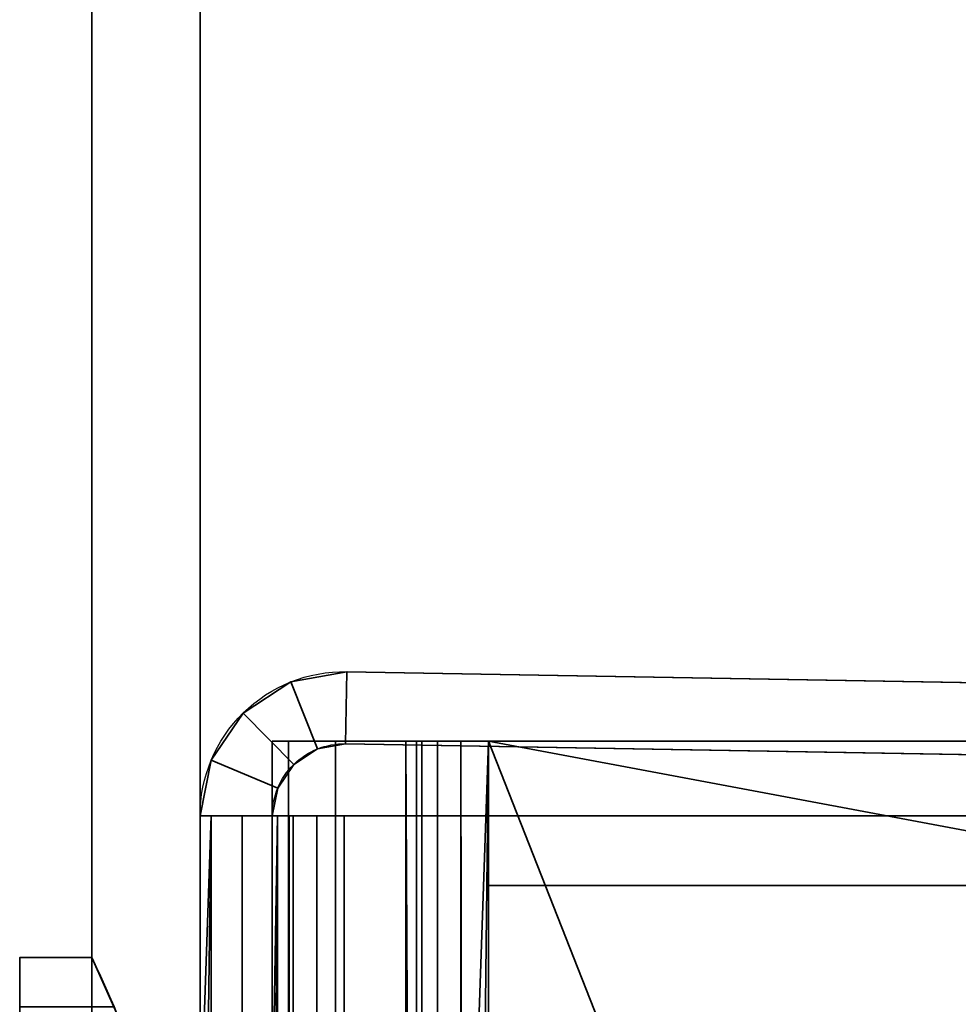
# Model space of a CAD drawing. Header units: millimetres. Extents: x -603 to 3703, y -120 to 249.
# Tile 270 of 656: x 412 to 425, y -20 to -6. Entities that reach past the tile are written whole.
import ezdxf

# ---------------------------------------------------------------- set-up
doc = ezdxf.new("R2010")
doc.units = ezdxf.units.MM
doc.layers.add('151', color=7, linetype='Continuous', true_color=0xffffff)

# ---------------------------------------------------------------- blocks, each defined once
blk = doc.blocks.new('UG_SURFACE_001')
at = {"layer": '151', "color": 252, "linetype": 'Continuous', "lineweight": 35}
for points in [[(602.5, -30, 2213), (602.5, 229.8, 2213), (-602.5, 229.8, 2213), (-602.5, -30, 2213)], [(-452.5, -30, 2063), (-452.5, 229.8, 2063), (452.5, 229.8, 2063), (452.5, -30, 2063)]]:
    blk.add_3dface(points, dxfattribs=at)
blk = doc.blocks.new('UG_SURFACE_009')
at = {"layer": '151', "color": 43, "linetype": 'Continuous', "lineweight": 35}
for points in [[(412.843, -20.265, 15.848), (411.5, -20.265, 15.848), (411.5, -19.5, 16), (412.5, -19.5, 16)], [(412.5, -19.5, 27), (411.5, -19.5, 27), (411.5, -20.184, 27.121), (412.809, -20.184, 27.121)], [(412.5, -19.5, 27), (412.5, -19.5, 16), (411.5, -19.5, 16), (411.5, -19.5, 27)], [(411.5, -19.5, 27), (411.5, -22.5, 24), (411.5, -22, 25)], [(411.5, -20.184, 27.121), (411.5, -19.5, 27), (411.5, -22, 25)], [(411.5, -22.5, 24), (411.5, -19.5, 27), (411.5, -19.5, 16), (411.5, -20.265, 15.848)], [(412.809, -20.184, 27.121), (412.843, -20.265, 15.848), (412.5, -19.5, 16)], [(412.5, -19.5, 16), (412.5, -19.5, 27), (412.809, -20.184, 27.121)]]:
    blk.add_3dface(points, dxfattribs=at)
blk = doc.blocks.new('UG_SURFACE_027')
at = {"layer": '151', "color": 252, "linetype": 'Continuous', "lineweight": 35}
for points in [[(415.259, -15.678, 1712), (415.259, -15.678, 1848), (416.035, -15.536, 1848), (416.035, -15.536, 1712)], [(415.259, -15.678, 1712), (416.035, -15.536, 1712), (416.017, -16.535, 1712), (415.629, -16.606, 1712)], [(415.629, -16.606, 1848), (416.017, -16.535, 1848), (416.035, -15.536, 1848), (415.259, -15.678, 1848)], [(416.017, -16.535, 1712), (416.035, -15.536, 1712), (416.035, -15.536, 1710), (416.017, -16.535, 1710)], [(416.017, -16.535, 1850), (416.035, -15.536, 1850), (416.035, -15.536, 1848), (416.017, -16.535, 1848)], [(430.376, -15.786, 1850), (416.035, -15.536, 1850), (416.017, -16.535, 1850), (430.359, -16.786, 1850)], [(430.359, -16.786, 1710), (416.017, -16.535, 1710), (416.035, -15.536, 1710), (430.376, -15.786, 1710)], [(430.376, -15.786, 1850), (430.376, -15.786, 1710), (416.035, -15.536, 1712), (416.035, -15.536, 1848)], [(430.376, -15.786, 1710), (416.035, -15.536, 1710), (416.035, -15.536, 1712)], [(416.035, -15.536, 1848), (416.035, -15.536, 1850), (430.376, -15.786, 1850)], [(414.598, -16.109, 1712), (414.598, -16.109, 1848), (415.259, -15.678, 1848), (415.259, -15.678, 1712)], [(414.598, -16.109, 1712), (415.259, -15.678, 1712), (415.629, -16.606, 1712), (415.299, -16.822, 1712)], [(415.299, -16.822, 1848), (415.629, -16.606, 1848), (415.259, -15.678, 1848), (414.598, -16.109, 1848)], [(414.156, -16.762, 1712), (414.156, -16.762, 1848), (414.598, -16.109, 1848), (414.598, -16.109, 1712)], [(415.299, -16.822, 1712), (415.078, -17.149, 1712), (414.156, -16.762, 1712), (414.598, -16.109, 1712)], [(414.598, -16.109, 1848), (414.156, -16.762, 1848), (415.078, -17.149, 1848), (415.299, -16.822, 1848)], [(415.629, -16.606, 1712), (415.629, -16.606, 1848), (415.299, -16.822, 1848), (415.299, -16.822, 1712)], [(416.017, -16.535, 1712), (416.017, -16.535, 1848), (415.629, -16.606, 1848), (415.629, -16.606, 1712)], [(430.359, -16.786, 1710), (430.359, -16.786, 1850), (416.017, -16.535, 1848), (416.017, -16.535, 1712)], [(430.359, -16.786, 1850), (416.017, -16.535, 1850), (416.017, -16.535, 1848)], [(416.017, -16.535, 1712), (416.017, -16.535, 1710), (430.359, -16.786, 1710)], [(414.156, -16.762, 1848), (414, -17.535, 1818.25), (414, -17.535, 1828.35)], [(414.156, -16.762, 1848), (414, -17.535, 1794), (414, -17.535, 1818.25)], [(414.156, -16.762, 1848), (414.156, -16.762, 1712), (414, -17.535, 1766), (414, -17.535, 1794)], [(414.156, -16.762, 1712), (414, -17.535, 1741.75), (414, -17.535, 1766)], [(414.156, -16.762, 1712), (414, -17.535, 1731.65), (414, -17.535, 1741.75)], [(414.156, -16.762, 1712), (414, -17.535, 1715.2), (414, -17.535, 1731.65)], [(414.156, -16.762, 1712), (414, -17.535, 1712), (414, -17.535, 1715.2)], [(414, -17.535, 1828.35), (414, -17.535, 1848), (414.156, -16.762, 1848)], [(415.078, -17.149, 1712), (415, -17.535, 1712), (414, -17.535, 1712), (414.156, -16.762, 1712)], [(414.156, -16.762, 1848), (414, -17.535, 1848), (415, -17.535, 1848), (415.078, -17.149, 1848)], [(415.299, -16.822, 1712), (415.299, -16.822, 1848), (415.078, -17.149, 1848), (415.078, -17.149, 1712)], [(415.078, -17.149, 1712), (415, -17.535, 1731.65), (415, -17.535, 1715.2)], [(415.078, -17.149, 1712), (415, -17.535, 1741.75), (415, -17.535, 1731.65)], [(415.078, -17.149, 1712), (415, -17.535, 1766), (415, -17.535, 1741.75)], [(415.078, -17.149, 1712), (415.078, -17.149, 1848), (415, -17.535, 1794), (415, -17.535, 1766)], [(415.078, -17.149, 1848), (415, -17.535, 1818.25), (415, -17.535, 1794)], [(415.078, -17.149, 1848), (415, -17.535, 1828.35), (415, -17.535, 1818.25)], [(415.078, -17.149, 1848), (415, -17.535, 1848), (415, -17.535, 1828.35)], [(415, -17.535, 1715.2), (415, -17.535, 1712), (415.078, -17.149, 1712)], [(414, -21.968, 1848), (414, -17.535, 1848), (414, -17.535, 1828.35), (414, -21.968, 1828.35)], [(414, -21.968, 1828.35), (414, -17.535, 1828.35), (414, -17.535, 1818.25), (414, -21.968, 1818.25)], [(414, -21.968, 1818.25), (414, -17.535, 1818.25), (414, -17.535, 1794), (414, -21.968, 1794)], [(414, -21.968, 1794), (414, -17.535, 1794), (414, -17.535, 1766), (414, -21.968, 1766)], [(414, -21.968, 1766), (414, -17.535, 1766), (414, -17.535, 1741.75), (414, -21.968, 1741.75)], [(414, -21.968, 1741.75), (414, -17.535, 1741.75), (414, -17.535, 1731.65), (414, -21.968, 1731.65)], [(414, -21.968, 1731.65), (414, -17.535, 1731.65), (414, -17.535, 1715.2), (414, -21.968, 1715.2)], [(414, -21.968, 1715.2), (414, -17.535, 1715.2), (414, -17.535, 1712), (414, -21.968, 1712)], [(414.152, -46.5, 1848.765), (414.152, -17.535, 1848.765), (414, -28.75, 1848), (414, -35, 1848)], [(414.152, -17.535, 1848.765), (414, -21.968, 1848), (414, -28.75, 1848)], [(414.152, -17.535, 1848.765), (414, -17.535, 1848), (414, -21.968, 1848)], [(415.076, -17.535, 1848.383), (415, -17.535, 1848), (414, -17.535, 1848), (414.152, -17.535, 1848.765)], [(414.152, -17.535, 1711.235), (414, -28.75, 1712), (414, -21.968, 1712)], [(414.152, -17.535, 1711.235), (414.152, -46.5, 1711.235), (414, -35, 1712), (414, -28.75, 1712)], [(414, -21.968, 1712), (414, -17.535, 1712), (414.152, -17.535, 1711.235)], [(414.152, -17.535, 1711.235), (414, -17.535, 1712), (415, -17.535, 1712), (415.076, -17.535, 1711.617)], [(414.152, -17.535, 1848.765), (414.152, -46.5, 1848.765), (414.586, -46.5, 1849.414), (414.586, -17.535, 1849.414)], [(414.152, -17.535, 1848.765), (414.586, -17.535, 1849.414), (415.293, -17.535, 1848.707), (415.076, -17.535, 1848.383)], [(414.152, -46.5, 1711.235), (414.152, -17.535, 1711.235), (414.586, -17.535, 1710.586), (414.586, -46.5, 1710.586)], [(415.076, -17.535, 1711.617), (415.293, -17.535, 1711.293), (414.586, -17.535, 1710.586), (414.152, -17.535, 1711.235)], [(414.586, -17.535, 1849.414), (414.586, -46.5, 1849.414), (415.235, -46.5, 1849.848), (415.235, -17.535, 1849.848)], [(415.617, -17.535, 1848.924), (415.293, -17.535, 1848.707), (414.586, -17.535, 1849.414), (415.235, -17.535, 1849.848)], [(414.586, -46.5, 1710.586), (414.586, -17.535, 1710.586), (415.235, -17.535, 1710.152), (415.235, -46.5, 1710.152)], [(415.235, -17.535, 1710.152), (414.586, -17.535, 1710.586), (415.293, -17.535, 1711.293), (415.617, -17.535, 1711.076)], [(415.076, -17.535, 1848.383), (415, -28.75, 1848), (415, -21.968, 1848)], [(415.076, -17.535, 1848.383), (415.076, -46.5, 1848.383), (415, -35, 1848), (415, -28.75, 1848)], [(415, -21.968, 1848), (415, -17.535, 1848), (415.076, -17.535, 1848.383)], [(415, -21.968, 1712), (415, -17.535, 1712), (415, -17.535, 1715.2), (415, -21.968, 1715.2)], [(415, -21.968, 1715.2), (415, -17.535, 1715.2), (415, -17.535, 1731.65), (415, -21.968, 1731.65)], [(415, -21.968, 1731.65), (415, -17.535, 1731.65), (415, -17.535, 1741.75), (415, -21.968, 1741.75)], [(415, -21.968, 1741.75), (415, -17.535, 1741.75), (415, -17.535, 1766), (415, -21.968, 1766)], [(415, -21.968, 1766), (415, -17.535, 1766), (415, -17.535, 1794), (415, -21.968, 1794)], [(415, -21.968, 1794), (415, -17.535, 1794), (415, -17.535, 1818.25), (415, -21.968, 1818.25)], [(415, -21.968, 1818.25), (415, -17.535, 1818.25), (415, -17.535, 1828.35), (415, -21.968, 1828.35)], [(415, -21.968, 1828.35), (415, -17.535, 1828.35), (415, -17.535, 1848), (415, -21.968, 1848)], [(415.076, -46.5, 1711.617), (415.076, -17.535, 1711.617), (415, -28.75, 1712), (415, -35, 1712)], [(415.076, -17.535, 1711.617), (415, -21.968, 1712), (415, -28.75, 1712)], [(415.076, -17.535, 1711.617), (415, -17.535, 1712), (415, -21.968, 1712)], [(415.293, -17.535, 1848.707), (415.293, -46.5, 1848.707), (415.076, -46.5, 1848.383), (415.076, -17.535, 1848.383)], [(415.293, -46.5, 1711.293), (415.293, -17.535, 1711.293), (415.076, -17.535, 1711.617), (415.076, -46.5, 1711.617)], [(415.235, -17.535, 1849.848), (415.235, -46.5, 1849.848), (416, -46.5, 1850), (416, -17.535, 1850)], [(416, -17.535, 1849), (415.617, -17.535, 1848.924), (415.235, -17.535, 1849.848), (416, -17.535, 1850)], [(415.235, -46.5, 1710.152), (415.235, -17.535, 1710.152), (416, -17.535, 1710), (416, -46.5, 1710)], [(416, -17.535, 1710), (415.235, -17.535, 1710.152), (415.617, -17.535, 1711.076), (416, -17.535, 1711)], [(415.617, -17.535, 1848.924), (415.617, -46.5, 1848.924), (415.293, -46.5, 1848.707), (415.293, -17.535, 1848.707)], [(415.617, -46.5, 1711.076), (415.617, -17.535, 1711.076), (415.293, -17.535, 1711.293), (415.293, -46.5, 1711.293)], [(416, -17.535, 1849), (416, -46.5, 1849), (415.617, -46.5, 1848.924), (415.617, -17.535, 1848.924)], [(416, -46.5, 1711), (416, -17.535, 1711), (415.617, -17.535, 1711.076), (415.617, -46.5, 1711.076)], [(416, -17.535, 1850), (416, -46.5, 1850), (431.8, -46.5, 1850), (431.8, -17.535, 1850)], [(416, -17.535, 1850), (431.8, -17.535, 1850), (431.8, -17.535, 1849), (416, -17.535, 1849)], [(416, -17.535, 1849), (431.8, -17.535, 1849), (431.8, -46.5, 1849), (416, -46.5, 1849)], [(416, -17.535, 1710), (431.8, -17.535, 1710), (431.8, -46.5, 1710), (416, -46.5, 1710)], [(416, -17.535, 1711), (431.8, -17.535, 1711), (431.8, -17.535, 1710), (416, -17.535, 1710)], [(416, -17.535, 1711), (416, -46.5, 1711), (431.8, -46.5, 1711), (431.8, -17.535, 1711)]]:
    blk.add_3dface(points, dxfattribs=at)
blk = doc.blocks.new('UG_SURFACE_032')
at = {"layer": '151', "color": 252, "linetype": 'Continuous', "lineweight": 35}
for points in [[(415.228, -45.5, 1708.148), (415.228, -16.5, 1708.148), (415, -16.5, 1707), (415, -45.5, 1707)], [(415, -16.5, 1707), (415.228, -16.5, 1708.148), (417.076, -16.5, 1707.383), (417, -16.5, 1707)], [(417, -16.5, 1707), (417, -16.5, 1685), (415, -16.5, 1685), (415, -16.5, 1707)], [(415, -45.5, 1707), (415, -16.5, 1707), (415, -16.5, 1685), (415, -45.5, 1685)], [(415, -45.5, 1685), (415, -16.5, 1685), (417, -16.5, 1685), (417, -45.5, 1685)], [(415, -45.5, 1853), (415, -16.5, 1853), (415.228, -16.5, 1851.852), (415.228, -45.5, 1851.852)], [(415, -16.5, 1853), (415, -16.5, 1875), (417, -16.5, 1875), (417, -16.5, 1853)], [(417, -16.5, 1853), (417.076, -16.5, 1852.617), (415.228, -16.5, 1851.852), (415, -16.5, 1853)], [(415, -45.5, 1875), (417, -45.5, 1875), (417, -16.5, 1875), (415, -16.5, 1875)], [(415, -45.5, 1853), (415, -45.5, 1875), (415, -16.5, 1875), (415, -16.5, 1853)], [(415.879, -45.5, 1709.121), (415.879, -16.5, 1709.121), (415.228, -16.5, 1708.148), (415.228, -45.5, 1708.148)], [(415.228, -16.5, 1708.148), (415.879, -16.5, 1709.121), (417.293, -16.5, 1707.707), (417.076, -16.5, 1707.383)], [(415.228, -45.5, 1851.852), (415.228, -16.5, 1851.852), (415.879, -16.5, 1850.879), (415.879, -45.5, 1850.879)], [(417.076, -16.5, 1852.617), (417.293, -16.5, 1852.293), (415.879, -16.5, 1850.879), (415.228, -16.5, 1851.852)], [(416.852, -45.5, 1709.772), (416.852, -16.5, 1709.772), (415.879, -16.5, 1709.121), (415.879, -45.5, 1709.121)], [(417.617, -16.5, 1707.924), (417.293, -16.5, 1707.707), (415.879, -16.5, 1709.121), (416.852, -16.5, 1709.772)], [(415.879, -45.5, 1850.879), (415.879, -16.5, 1850.879), (416.852, -16.5, 1850.228), (416.852, -45.5, 1850.228)], [(416.852, -16.5, 1850.228), (415.879, -16.5, 1850.879), (417.293, -16.5, 1852.293), (417.617, -16.5, 1852.076)], [(416.852, -16.5, 1709.772), (416.852, -45.5, 1709.772), (417, -45.5, 1709.828)], [(417, -45.5, 1709.828), (418, -16.5, 1710), (416.852, -16.5, 1709.772)], [(418, -16.5, 1708), (417.617, -16.5, 1707.924), (416.852, -16.5, 1709.772), (418, -16.5, 1710)], [(416.852, -16.5, 1850.228), (418, -16.5, 1850), (417, -45.5, 1850.172)], [(417, -45.5, 1850.172), (416.852, -45.5, 1850.228), (416.852, -16.5, 1850.228)], [(418, -16.5, 1850), (416.852, -16.5, 1850.228), (417.617, -16.5, 1852.076), (418, -16.5, 1852)], [(417, -45.5, 1707), (417, -16.5, 1707), (417.076, -16.5, 1707.383), (417.076, -45.5, 1707.383)], [(417, -45.5, 1709.828), (418, -45.731, 1710), (418, -16.5, 1710)], [(417, -45.5, 1707), (417, -45.5, 1685), (417, -16.5, 1685), (417, -16.5, 1707)], [(417.076, -45.5, 1852.617), (417.076, -16.5, 1852.617), (417, -16.5, 1853), (417, -45.5, 1853)], [(418, -16.5, 1850), (418, -45.731, 1850), (417, -45.5, 1850.172)], [(417, -45.5, 1853), (417, -16.5, 1853), (417, -16.5, 1875), (417, -45.5, 1875)], [(417.076, -45.5, 1707.383), (417.076, -16.5, 1707.383), (417.293, -16.5, 1707.707), (417.293, -45.5, 1707.707)], [(417.293, -45.5, 1852.293), (417.293, -16.5, 1852.293), (417.076, -16.5, 1852.617), (417.076, -45.5, 1852.617)], [(417.293, -45.5, 1707.707), (417.293, -16.5, 1707.707), (417.617, -16.5, 1707.924), (417.617, -45.5, 1707.924)], [(417.617, -45.5, 1852.076), (417.617, -16.5, 1852.076), (417.293, -16.5, 1852.293), (417.293, -45.5, 1852.293)], [(417.617, -16.5, 1707.924), (418, -16.5, 1708), (417.667, -45.5, 1707.943)], [(417.667, -45.5, 1707.943), (417.617, -45.5, 1707.924), (417.617, -16.5, 1707.924)], [(417.617, -16.5, 1852.076), (417.617, -45.5, 1852.076), (417.667, -45.5, 1852.057)], [(417.667, -45.5, 1852.057), (418, -16.5, 1852), (417.617, -16.5, 1852.076)], [(418, -16.5, 1708), (418, -45.731, 1708), (417.667, -45.5, 1707.943)], [(417.667, -45.5, 1852.057), (418, -45.731, 1852), (418, -16.5, 1852)], [(430, -47, 1708), (418, -16.5, 1708), (434, -19.5, 1708), (434, -45.5, 1708)], [(418, -16.5, 1708), (434, -16.5, 1708), (434, -19.5, 1708)], [(430, -47, 1708), (430, -48.5, 1708), (418, -45.731, 1708), (418, -16.5, 1708)], [(418, -16.5, 1710), (430, -47, 1710), (434, -45.5, 1710), (434, -19.5, 1710)], [(418, -16.5, 1710), (418, -45.731, 1710), (430, -48.5, 1710), (430, -47, 1710)], [(434, -19.5, 1710), (434, -16.5, 1710), (418, -16.5, 1710)], [(418, -16.5, 1710), (434, -16.5, 1710), (434, -16.5, 1708), (418, -16.5, 1708)], [(418, -16.5, 1852), (430, -47, 1852), (434, -45.5, 1852), (434, -19.5, 1852)], [(418, -16.5, 1852), (418, -45.731, 1852), (430, -48.5, 1852), (430, -47, 1852)], [(434, -19.5, 1852), (434, -16.5, 1852), (418, -16.5, 1852)], [(430, -47, 1850), (418, -16.5, 1850), (434, -19.5, 1850), (434, -45.5, 1850)], [(418, -16.5, 1850), (434, -16.5, 1850), (434, -19.5, 1850)], [(430, -47, 1850), (430, -48.5, 1850), (418, -45.731, 1850), (418, -16.5, 1850)], [(418, -18.5, 1849), (418, -16.5, 1849), (418, -16.5, 1711), (418, -18.5, 1711)], [(434, -18.5, 1711), (418, -18.5, 1711), (418, -16.5, 1711), (434, -16.5, 1711)], [(434, -16.5, 1849), (418, -16.5, 1849), (418, -18.5, 1849), (434, -18.5, 1849)], [(434, -16.5, 1849), (434, -16.5, 1711), (418, -16.5, 1711), (418, -16.5, 1849)], [(418, -16.5, 1852), (434, -16.5, 1852), (434, -16.5, 1850), (418, -16.5, 1850)], [(434, -18.5, 1849), (418, -18.5, 1849), (418, -18.5, 1711), (434, -18.5, 1711)]]:
    blk.add_3dface(points, dxfattribs=at)
blk = doc.blocks.new('UG_SURFACE_039')
at = {"layer": '151', "color": 252, "linetype": 'Continuous', "lineweight": 35}
for points in [[(415.259, -15.678, 277), (415.259, -15.678, 413), (416.035, -15.536, 413), (416.035, -15.536, 277)], [(415.259, -15.678, 277), (416.035, -15.536, 277), (416.017, -16.535, 277), (415.629, -16.606, 277)], [(415.629, -16.606, 413), (416.017, -16.535, 413), (416.035, -15.536, 413), (415.259, -15.678, 413)], [(416.017, -16.535, 277), (416.035, -15.536, 277), (416.035, -15.536, 275), (416.017, -16.535, 275)], [(416.017, -16.535, 415), (416.035, -15.536, 415), (416.035, -15.536, 413), (416.017, -16.535, 413)], [(430.376, -15.786, 415), (416.035, -15.536, 415), (416.017, -16.535, 415), (430.359, -16.786, 415)], [(430.359, -16.786, 275), (416.017, -16.535, 275), (416.035, -15.536, 275), (430.376, -15.786, 275)], [(430.376, -15.786, 415), (430.376, -15.786, 275), (416.035, -15.536, 277), (416.035, -15.536, 413)], [(430.376, -15.786, 275), (416.035, -15.536, 275), (416.035, -15.536, 277)], [(416.035, -15.536, 413), (416.035, -15.536, 415), (430.376, -15.786, 415)], [(414.598, -16.109, 277), (414.598, -16.109, 413), (415.259, -15.678, 413), (415.259, -15.678, 277)], [(414.598, -16.109, 277), (415.259, -15.678, 277), (415.629, -16.606, 277), (415.299, -16.822, 277)], [(415.299, -16.822, 413), (415.629, -16.606, 413), (415.259, -15.678, 413), (414.598, -16.109, 413)], [(414.156, -16.762, 277), (414.156, -16.762, 413), (414.598, -16.109, 413), (414.598, -16.109, 277)], [(415.299, -16.822, 277), (415.078, -17.149, 277), (414.156, -16.762, 277), (414.598, -16.109, 277)], [(414.598, -16.109, 413), (414.156, -16.762, 413), (415.078, -17.149, 413), (415.299, -16.822, 413)], [(415.629, -16.606, 277), (415.629, -16.606, 413), (415.299, -16.822, 413), (415.299, -16.822, 277)], [(416.017, -16.535, 277), (416.017, -16.535, 413), (415.629, -16.606, 413), (415.629, -16.606, 277)], [(430.359, -16.786, 275), (430.359, -16.786, 415), (416.017, -16.535, 413), (416.017, -16.535, 277)], [(430.359, -16.786, 415), (416.017, -16.535, 415), (416.017, -16.535, 413)], [(416.017, -16.535, 277), (416.017, -16.535, 275), (430.359, -16.786, 275)], [(414.156, -16.762, 413), (414, -17.535, 383.25), (414, -17.535, 393.35)], [(414.156, -16.762, 413), (414, -17.535, 359), (414, -17.535, 383.25)], [(414.156, -16.762, 413), (414.156, -16.762, 277), (414, -17.535, 331), (414, -17.535, 359)], [(414.156, -16.762, 277), (414, -17.535, 306.75), (414, -17.535, 331)], [(414.156, -16.762, 277), (414, -17.535, 296.65), (414, -17.535, 306.75)], [(414.156, -16.762, 277), (414, -17.535, 280.2), (414, -17.535, 296.65)], [(414.156, -16.762, 277), (414, -17.535, 277), (414, -17.535, 280.2)], [(414, -17.535, 393.35), (414, -17.535, 413), (414.156, -16.762, 413)], [(415.078, -17.149, 277), (415, -17.535, 277), (414, -17.535, 277), (414.156, -16.762, 277)], [(414.156, -16.762, 413), (414, -17.535, 413), (415, -17.535, 413), (415.078, -17.149, 413)], [(415.299, -16.822, 277), (415.299, -16.822, 413), (415.078, -17.149, 413), (415.078, -17.149, 277)], [(415.078, -17.149, 277), (415, -17.535, 296.65), (415, -17.535, 280.2)], [(415.078, -17.149, 277), (415, -17.535, 306.75), (415, -17.535, 296.65)], [(415.078, -17.149, 277), (415, -17.535, 331), (415, -17.535, 306.75)], [(415.078, -17.149, 277), (415.078, -17.149, 413), (415, -17.535, 359), (415, -17.535, 331)], [(415.078, -17.149, 413), (415, -17.535, 383.25), (415, -17.535, 359)], [(415.078, -17.149, 413), (415, -17.535, 393.35), (415, -17.535, 383.25)], [(415.078, -17.149, 413), (415, -17.535, 413), (415, -17.535, 393.35)], [(415, -17.535, 280.2), (415, -17.535, 277), (415.078, -17.149, 277)], [(414, -21.968, 413), (414, -17.535, 413), (414, -17.535, 393.35), (414, -21.968, 393.35)], [(414, -21.968, 393.35), (414, -17.535, 393.35), (414, -17.535, 383.25), (414, -21.968, 383.25)], [(414, -21.968, 383.25), (414, -17.535, 383.25), (414, -17.535, 359), (414, -21.968, 359)], [(414, -21.968, 359), (414, -17.535, 359), (414, -17.535, 331), (414, -21.968, 331)], [(414, -21.968, 331), (414, -17.535, 331), (414, -17.535, 306.75), (414, -21.968, 306.75)], [(414, -21.968, 306.75), (414, -17.535, 306.75), (414, -17.535, 296.65), (414, -21.968, 296.65)], [(414, -21.968, 296.65), (414, -17.535, 296.65), (414, -17.535, 280.2), (414, -21.968, 280.2)], [(414, -21.968, 280.2), (414, -17.535, 280.2), (414, -17.535, 277), (414, -21.968, 277)], [(414.152, -46.5, 413.765), (414.152, -17.535, 413.765), (414, -28.75, 413), (414, -35, 413)], [(414.152, -17.535, 413.765), (414, -21.968, 413), (414, -28.75, 413)], [(414.152, -17.535, 413.765), (414, -17.535, 413), (414, -21.968, 413)], [(415.076, -17.535, 413.383), (415, -17.535, 413), (414, -17.535, 413), (414.152, -17.535, 413.765)], [(414.152, -17.535, 276.235), (414, -28.75, 277), (414, -21.968, 277)], [(414.152, -17.535, 276.235), (414.152, -46.5, 276.235), (414, -35, 277), (414, -28.75, 277)], [(414, -21.968, 277), (414, -17.535, 277), (414.152, -17.535, 276.235)], [(414.152, -17.535, 276.235), (414, -17.535, 277), (415, -17.535, 277), (415.076, -17.535, 276.617)], [(414.152, -17.535, 413.765), (414.152, -46.5, 413.765), (414.586, -46.5, 414.414), (414.586, -17.535, 414.414)], [(414.152, -17.535, 413.765), (414.586, -17.535, 414.414), (415.293, -17.535, 413.707), (415.076, -17.535, 413.383)], [(414.152, -46.5, 276.235), (414.152, -17.535, 276.235), (414.586, -17.535, 275.586), (414.586, -46.5, 275.586)], [(415.076, -17.535, 276.617), (415.293, -17.535, 276.293), (414.586, -17.535, 275.586), (414.152, -17.535, 276.235)], [(414.586, -17.535, 414.414), (414.586, -46.5, 414.414), (415.235, -46.5, 414.848), (415.235, -17.535, 414.848)], [(415.617, -17.535, 413.924), (415.293, -17.535, 413.707), (414.586, -17.535, 414.414), (415.235, -17.535, 414.848)], [(414.586, -46.5, 275.586), (414.586, -17.535, 275.586), (415.235, -17.535, 275.152), (415.235, -46.5, 275.152)], [(415.235, -17.535, 275.152), (414.586, -17.535, 275.586), (415.293, -17.535, 276.293), (415.617, -17.535, 276.076)], [(415.076, -17.535, 413.383), (415, -28.75, 413), (415, -21.968, 413)], [(415.076, -17.535, 413.383), (415.076, -46.5, 413.383), (415, -35, 413), (415, -28.75, 413)], [(415, -21.968, 413), (415, -17.535, 413), (415.076, -17.535, 413.383)], [(415, -21.968, 277), (415, -17.535, 277), (415, -17.535, 280.2), (415, -21.968, 280.2)], [(415, -21.968, 280.2), (415, -17.535, 280.2), (415, -17.535, 296.65), (415, -21.968, 296.65)], [(415, -21.968, 296.65), (415, -17.535, 296.65), (415, -17.535, 306.75), (415, -21.968, 306.75)], [(415, -21.968, 306.75), (415, -17.535, 306.75), (415, -17.535, 331), (415, -21.968, 331)], [(415, -21.968, 331), (415, -17.535, 331), (415, -17.535, 359), (415, -21.968, 359)], [(415, -21.968, 359), (415, -17.535, 359), (415, -17.535, 383.25), (415, -21.968, 383.25)], [(415, -21.968, 383.25), (415, -17.535, 383.25), (415, -17.535, 393.35), (415, -21.968, 393.35)], [(415, -21.968, 393.35), (415, -17.535, 393.35), (415, -17.535, 413), (415, -21.968, 413)], [(415.076, -46.5, 276.617), (415.076, -17.535, 276.617), (415, -28.75, 277), (415, -35, 277)], [(415.076, -17.535, 276.617), (415, -21.968, 277), (415, -28.75, 277)], [(415.076, -17.535, 276.617), (415, -17.535, 277), (415, -21.968, 277)], [(415.293, -17.535, 413.707), (415.293, -46.5, 413.707), (415.076, -46.5, 413.383), (415.076, -17.535, 413.383)], [(415.293, -46.5, 276.293), (415.293, -17.535, 276.293), (415.076, -17.535, 276.617), (415.076, -46.5, 276.617)], [(415.235, -17.535, 414.848), (415.235, -46.5, 414.848), (416, -46.5, 415), (416, -17.535, 415)], [(416, -17.535, 414), (415.617, -17.535, 413.924), (415.235, -17.535, 414.848), (416, -17.535, 415)], [(415.235, -46.5, 275.152), (415.235, -17.535, 275.152), (416, -17.535, 275), (416, -46.5, 275)], [(416, -17.535, 275), (415.235, -17.535, 275.152), (415.617, -17.535, 276.076), (416, -17.535, 276)], [(415.617, -17.535, 413.924), (415.617, -46.5, 413.924), (415.293, -46.5, 413.707), (415.293, -17.535, 413.707)], [(415.617, -46.5, 276.076), (415.617, -17.535, 276.076), (415.293, -17.535, 276.293), (415.293, -46.5, 276.293)], [(416, -17.535, 414), (416, -46.5, 414), (415.617, -46.5, 413.924), (415.617, -17.535, 413.924)], [(416, -46.5, 276), (416, -17.535, 276), (415.617, -17.535, 276.076), (415.617, -46.5, 276.076)], [(416, -17.535, 415), (416, -46.5, 415), (431.8, -46.5, 415), (431.8, -17.535, 415)], [(416, -17.535, 415), (431.8, -17.535, 415), (431.8, -17.535, 414), (416, -17.535, 414)], [(416, -17.535, 414), (431.8, -17.535, 414), (431.8, -46.5, 414), (416, -46.5, 414)], [(416, -17.535, 275), (431.8, -17.535, 275), (431.8, -46.5, 275), (416, -46.5, 275)], [(416, -17.535, 276), (431.8, -17.535, 276), (431.8, -17.535, 275), (416, -17.535, 275)], [(416, -17.535, 276), (416, -46.5, 276), (431.8, -46.5, 276), (431.8, -17.535, 276)]]:
    blk.add_3dface(points, dxfattribs=at)
blk = doc.blocks.new('UG_SURFACE_044')
at = {"layer": '151', "color": 252, "linetype": 'Continuous', "lineweight": 35}
for points in [[(415.228, -45.5, 273.148), (415.228, -16.5, 273.148), (415, -16.5, 272), (415, -45.5, 272)], [(415, -16.5, 272), (415.228, -16.5, 273.148), (417.076, -16.5, 272.383), (417, -16.5, 272)], [(417, -16.5, 272), (417, -16.5, 250), (415, -16.5, 250), (415, -16.5, 272)], [(415, -45.5, 272), (415, -16.5, 272), (415, -16.5, 250), (415, -45.5, 250)], [(415, -45.5, 250), (415, -16.5, 250), (417, -16.5, 250), (417, -45.5, 250)], [(415, -45.5, 418), (415, -16.5, 418), (415.228, -16.5, 416.852), (415.228, -45.5, 416.852)], [(415, -16.5, 418), (415, -16.5, 440), (417, -16.5, 440), (417, -16.5, 418)], [(417, -16.5, 418), (417.076, -16.5, 417.617), (415.228, -16.5, 416.852), (415, -16.5, 418)], [(415, -45.5, 440), (417, -45.5, 440), (417, -16.5, 440), (415, -16.5, 440)], [(415, -45.5, 418), (415, -45.5, 440), (415, -16.5, 440), (415, -16.5, 418)], [(415.879, -45.5, 274.121), (415.879, -16.5, 274.121), (415.228, -16.5, 273.148), (415.228, -45.5, 273.148)], [(415.228, -16.5, 273.148), (415.879, -16.5, 274.121), (417.293, -16.5, 272.707), (417.076, -16.5, 272.383)], [(415.228, -45.5, 416.852), (415.228, -16.5, 416.852), (415.879, -16.5, 415.879), (415.879, -45.5, 415.879)], [(417.076, -16.5, 417.617), (417.293, -16.5, 417.293), (415.879, -16.5, 415.879), (415.228, -16.5, 416.852)], [(416.852, -45.5, 274.772), (416.852, -16.5, 274.772), (415.879, -16.5, 274.121), (415.879, -45.5, 274.121)], [(417.617, -16.5, 272.924), (417.293, -16.5, 272.707), (415.879, -16.5, 274.121), (416.852, -16.5, 274.772)], [(415.879, -45.5, 415.879), (415.879, -16.5, 415.879), (416.852, -16.5, 415.228), (416.852, -45.5, 415.228)], [(416.852, -16.5, 415.228), (415.879, -16.5, 415.879), (417.293, -16.5, 417.293), (417.617, -16.5, 417.076)], [(416.852, -16.5, 274.772), (416.852, -45.5, 274.772), (417, -45.5, 274.828)], [(417, -45.5, 274.828), (418, -16.5, 275), (416.852, -16.5, 274.772)], [(418, -16.5, 273), (417.617, -16.5, 272.924), (416.852, -16.5, 274.772), (418, -16.5, 275)], [(416.852, -16.5, 415.228), (418, -16.5, 415), (417, -45.5, 415.172)], [(417, -45.5, 415.172), (416.852, -45.5, 415.228), (416.852, -16.5, 415.228)], [(418, -16.5, 415), (416.852, -16.5, 415.228), (417.617, -16.5, 417.076), (418, -16.5, 417)], [(417, -45.5, 272), (417, -16.5, 272), (417.076, -16.5, 272.383), (417.076, -45.5, 272.383)], [(417, -45.5, 274.828), (418, -45.731, 275), (418, -16.5, 275)], [(417, -45.5, 272), (417, -45.5, 250), (417, -16.5, 250), (417, -16.5, 272)], [(417.076, -45.5, 417.617), (417.076, -16.5, 417.617), (417, -16.5, 418), (417, -45.5, 418)], [(418, -16.5, 415), (418, -45.731, 415), (417, -45.5, 415.172)], [(417, -45.5, 418), (417, -16.5, 418), (417, -16.5, 440), (417, -45.5, 440)], [(417.076, -45.5, 272.383), (417.076, -16.5, 272.383), (417.293, -16.5, 272.707), (417.293, -45.5, 272.707)], [(417.293, -45.5, 417.293), (417.293, -16.5, 417.293), (417.076, -16.5, 417.617), (417.076, -45.5, 417.617)], [(417.293, -45.5, 272.707), (417.293, -16.5, 272.707), (417.617, -16.5, 272.924), (417.617, -45.5, 272.924)], [(417.617, -45.5, 417.076), (417.617, -16.5, 417.076), (417.293, -16.5, 417.293), (417.293, -45.5, 417.293)], [(417.617, -16.5, 272.924), (418, -16.5, 273), (417.667, -45.5, 272.943)], [(417.667, -45.5, 272.943), (417.617, -45.5, 272.924), (417.617, -16.5, 272.924)], [(417.617, -16.5, 417.076), (417.617, -45.5, 417.076), (417.667, -45.5, 417.057)], [(417.667, -45.5, 417.057), (418, -16.5, 417), (417.617, -16.5, 417.076)], [(418, -16.5, 273), (418, -45.731, 273), (417.667, -45.5, 272.943)], [(417.667, -45.5, 417.057), (418, -45.731, 417), (418, -16.5, 417)], [(430, -47, 273), (418, -16.5, 273), (434, -19.5, 273), (434, -45.5, 273)], [(418, -16.5, 273), (434, -16.5, 273), (434, -19.5, 273)], [(430, -47, 273), (430, -48.5, 273), (418, -45.731, 273), (418, -16.5, 273)], [(418, -16.5, 275), (430, -47, 275), (434, -45.5, 275), (434, -19.5, 275)], [(418, -16.5, 275), (418, -45.731, 275), (430, -48.5, 275), (430, -47, 275)], [(434, -19.5, 275), (434, -16.5, 275), (418, -16.5, 275)], [(418, -16.5, 275), (434, -16.5, 275), (434, -16.5, 273), (418, -16.5, 273)], [(418, -16.5, 417), (430, -47, 417), (434, -45.5, 417), (434, -19.5, 417)], [(418, -16.5, 417), (418, -45.731, 417), (430, -48.5, 417), (430, -47, 417)], [(434, -19.5, 417), (434, -16.5, 417), (418, -16.5, 417)], [(430, -47, 415), (418, -16.5, 415), (434, -19.5, 415), (434, -45.5, 415)], [(418, -16.5, 415), (434, -16.5, 415), (434, -19.5, 415)], [(430, -47, 415), (430, -48.5, 415), (418, -45.731, 415), (418, -16.5, 415)], [(418, -18.5, 414), (418, -16.5, 414), (418, -16.5, 276), (418, -18.5, 276)], [(434, -18.5, 276), (418, -18.5, 276), (418, -16.5, 276), (434, -16.5, 276)], [(434, -16.5, 414), (418, -16.5, 414), (418, -18.5, 414), (434, -18.5, 414)], [(434, -16.5, 414), (434, -16.5, 276), (418, -16.5, 276), (418, -16.5, 414)], [(418, -16.5, 417), (434, -16.5, 417), (434, -16.5, 415), (418, -16.5, 415)], [(434, -18.5, 414), (418, -18.5, 414), (418, -18.5, 276), (434, -18.5, 276)]]:
    blk.add_3dface(points, dxfattribs=at)
blk = doc.blocks.new('UG_SURFACE_078')
at = {"layer": '151', "color": 252, "linetype": 'Continuous', "lineweight": 35}
for points in [[(-414, -46.92, 2022.5), (414, -46.92, 2022.5), (414, 62.92, 2022.5), (-414, 62.92, 2022.5)], [(-412.5, -46.92, 2021), (-412.5, 62.92, 2021), (412.5, 62.92, 2021), (412.5, -46.92, 2021)], [(414, 62.92, 2022.5), (414, -46.92, 2022.5), (412.5, -46.92, 2021), (412.5, 62.92, 2021)]]:
    blk.add_3dface(points, dxfattribs=at)
blk = doc.blocks.new('UG_SURFACE_079')
at = {"layer": '151', "color": 252, "linetype": 'Continuous', "lineweight": 35}
for points in [[(412.5, 62.92, 2021), (412.5, 62.92, -7), (412.5, -46.92, -7), (412.5, -46.92, 2021)], [(412.5, -46.92, -7), (412.5, 62.92, -7), (414, 62.92, -7), (414, -46.92, -7)], [(414, -46.92, 2022.5), (414, 62.92, 2022.5), (412.5, 62.92, 2021), (412.5, -46.92, 2021)], [(414, 62.92, 2022.5), (414, -46.92, 2022.5), (414, -46.92, -7), (414, 62.92, -7)]]:
    blk.add_3dface(points, dxfattribs=at)

msp = doc.modelspace()

# ---------------------------------------------------------------- linework, layer by layer
at = {"layer": '151', "color": 252, "linetype": 'Continuous', "lineweight": -3, "true_color": 0x939598}
for p, q in [((412.5, -46.92, 2021), (412.5, 62.92, 2021)), ((412.5, -46.92, 2021), (412.5, 62.92, 2021)), ((412.5, -46.92, -7), (412.5, 62.92, -7)), ((414, -46.92, 2022.5), (414, 62.92, 2022.5)), ((414, -46.92, -7), (414, 62.92, -7)), ((414, -46.92, 2022.5), (414, 62.92, 2022.5)), ((416.017, -16.535, 1848), (416.035, -15.536, 1848)), ((416.035, -15.536, 1710), (416.017, -16.535, 1710)), ((416.017, -16.535, 1712), (416.035, -15.536, 1712)), ((416.035, -15.536, 1850), (416.017, -16.535, 1850)), ((416.017, -16.535, 413), (416.035, -15.536, 413)), ((416.035, -15.536, 415), (416.017, -16.535, 415)), ((416.017, -16.535, 277), (416.035, -15.536, 277)), ((416.035, -15.536, 275), (416.017, -16.535, 275)), ((430.376, -15.786, 1710), (416.035, -15.536, 1710)), ((416.035, -15.536, 1712), (416.035, -15.536, 1848)), ((416.035, -15.536, 1710), (416.035, -15.536, 1712)), ((430.376, -15.786, 1850), (416.035, -15.536, 1850)), ((416.035, -15.536, 1848), (416.035, -15.536, 1850)), ((416.035, -15.536, 275), (416.035, -15.536, 277)), ((416.035, -15.536, 413), (416.035, -15.536, 415)), ((430.376, -15.786, 275), (416.035, -15.536, 275)), ((416.035, -15.536, 277), (416.035, -15.536, 413)), ((430.376, -15.786, 415), (416.035, -15.536, 415)), ((415, -16.5, 1707), (415, -16.5, 1685)), ((415, -16.5, 1875), (415, -16.5, 1853)), ((415, -16.5, 1875), (417, -16.5, 1875)), ((415, -16.5, 1685), (417, -16.5, 1685)), ((415, -45.5, 1853), (415, -16.5, 1853)), ((415, -45.5, 1875), (415, -16.5, 1875)), ((415, -45.5, 1685), (415, -16.5, 1685)), ((415, -45.5, 1707), (415, -16.5, 1707)), ((415, -45.5, 250), (415, -16.5, 250)), ((415, -45.5, 272), (415, -16.5, 272)), ((415, -16.5, 272), (415, -16.5, 250)), ((415, -16.5, 440), (415, -16.5, 418)), ((415, -16.5, 440), (417, -16.5, 440)), ((415, -45.5, 418), (415, -16.5, 418)), ((415, -16.5, 250), (417, -16.5, 250)), ((415, -45.5, 440), (415, -16.5, 440)), ((417, -45.5, 1875), (417, -16.5, 1875)), ((417, -16.5, 1875), (417, -16.5, 1853)), ((417, -45.5, 1707), (417, -16.5, 1707)), ((417, -45.5, 1685), (417, -16.5, 1685)), ((417, -16.5, 1707), (417, -16.5, 1685)), ((417, -45.5, 1853), (417, -16.5, 1853)), ((417, -45.5, 250), (417, -16.5, 250)), ((417, -16.5, 272), (417, -16.5, 250)), ((417, -45.5, 418), (417, -16.5, 418)), ((417, -45.5, 440), (417, -16.5, 440)), ((417, -16.5, 440), (417, -16.5, 418)), ((417, -45.5, 272), (417, -16.5, 272)), ((434, -16.5, 1711), (418, -16.5, 1711)), ((418, -16.5, 1711), (418, -18.5, 1711)), ((418, -16.5, 1852), (434, -16.5, 1852)), ((418, -45.731, 1850), (418, -16.5, 1850)), ((418, -45.731, 1708), (418, -16.5, 1708)), ((418, -16.5, 1849), (418, -18.5, 1849)), ((418, -16.5, 1850), (434, -16.5, 1850)), ((418, -45.731, 1852), (418, -16.5, 1852)), ((434, -16.5, 1710), (418, -16.5, 1710)), ((418, -16.5, 1849), (434, -16.5, 1849)), ((418, -16.5, 1711), (418, -16.5, 1849)), ((434, -16.5, 1708), (418, -16.5, 1708)), ((418, -45.731, 1710), (418, -16.5, 1710)), ((418, -45.731, 275), (418, -16.5, 275)), ((418, -45.731, 417), (418, -16.5, 417)), ((434, -16.5, 275), (418, -16.5, 275)), ((418, -16.5, 414), (434, -16.5, 414)), ((418, -16.5, 276), (418, -16.5, 414)), ((434, -16.5, 273), (418, -16.5, 273)), ((434, -16.5, 276), (418, -16.5, 276)), ((418, -16.5, 276), (418, -18.5, 276)), ((418, -16.5, 417), (434, -16.5, 417)), ((418, -45.731, 415), (418, -16.5, 415)), ((418, -45.731, 273), (418, -16.5, 273)), ((418, -16.5, 414), (418, -18.5, 414)), ((418, -16.5, 415), (434, -16.5, 415)), ((430.359, -16.786, 1850), (416.017, -16.535, 1850)), ((416.017, -16.535, 1710), (416.017, -16.535, 1712)), ((416.017, -16.535, 1712), (416.017, -16.535, 1848)), ((430.359, -16.786, 1710), (416.017, -16.535, 1710)), ((416.017, -16.535, 1848), (416.017, -16.535, 1850)), ((416.017, -16.535, 275), (416.017, -16.535, 277)), ((416.017, -16.535, 277), (416.017, -16.535, 413)), ((430.359, -16.786, 275), (416.017, -16.535, 275)), ((430.359, -16.786, 415), (416.017, -16.535, 415)), ((416.017, -16.535, 413), (416.017, -16.535, 415)), ((415, -17.535, 1848), (414, -17.535, 1848)), ((414, -17.535, 1712), (414, -46.5, 1712)), ((414, -46.5, 1848), (414, -17.535, 1848)), ((414, -17.535, 1712), (414, -17.535, 1848)), ((415, -17.535, 1712), (414, -17.535, 1712)), ((415, -17.535, 413), (414, -17.535, 413)), ((415, -17.535, 277), (414, -17.535, 277)), ((414, -17.535, 277), (414, -17.535, 413)), ((414, -17.535, 277), (414, -46.5, 277)), ((414, -46.5, 413), (414, -17.535, 413)), ((415, -46.5, 1848), (415, -17.535, 1848)), ((415, -17.535, 1712), (415, -46.5, 1712)), ((415, -17.535, 1712), (415, -17.535, 1848)), ((415, -17.535, 277), (415, -46.5, 277)), ((415, -17.535, 277), (415, -17.535, 413)), ((415, -46.5, 413), (415, -17.535, 413)), ((416, -46.5, 1711), (416, -17.535, 1711)), ((431.8, -17.535, 1711), (416, -17.535, 1711)), ((431.8, -17.535, 1850), (416, -17.535, 1850)), ((416, -46.5, 1710), (416, -17.535, 1710)), ((416, -17.535, 1850), (416, -46.5, 1850)), ((431.8, -17.535, 1710), (416, -17.535, 1710)), ((416, -17.535, 1849), (416, -46.5, 1849)), ((431.8, -17.535, 1849), (416, -17.535, 1849)), ((431.8, -17.535, 414), (416, -17.535, 414)), ((416, -46.5, 276), (416, -17.535, 276)), ((416, -17.535, 415), (416, -46.5, 415)), ((431.8, -17.535, 275), (416, -17.535, 275)), ((431.8, -17.535, 415), (416, -17.535, 415)), ((416, -46.5, 275), (416, -17.535, 275)), ((416, -17.535, 414), (416, -46.5, 414)), ((431.8, -17.535, 276), (416, -17.535, 276)), ((418, -18.5, 1711), (418, -18.5, 1849)), ((418, -18.5, 1849), (434, -18.5, 1849)), ((434, -18.5, 1711), (418, -18.5, 1711)), ((434, -18.5, 276), (418, -18.5, 276)), ((418, -18.5, 414), (434, -18.5, 414)), ((418, -18.5, 276), (418, -18.5, 414)), ((412.5, -19.5, 16), (411.5, -19.5, 16)), ((412.5, -19.5, 27), (411.5, -19.5, 27)), ((412.5, -19.5, 27), (412.5, -19.5, 16))]:
    msp.add_line(p, q, dxfattribs=at)
at = {"layer": '151', "color": 252, "linetype": 'Continuous', "lineweight": -3, "true_color": 0x939598, "extrusion": (0, 0, -1)}
for centre, radius in [((-416, -17.535, -1848), 2), ((-416, -17.535, -1712), 2), ((-416, -17.535, -277), 2), ((-416, -17.535, -413), 2), ((-416, -17.535, -1848), 1), ((-416, -17.535, -1712), 1), ((-416, -17.535, -277), 1), ((-416, -17.535, -413), 1), ((-416, -17.535, -277), 1)]:
    msp.add_arc(centre, radius, 0, 91, dxfattribs=at)
at = {"layer": '151', "color": 252, "linetype": 'Continuous', "lineweight": -3, "true_color": 0x939598, "extrusion": (0, -1, 0)}
for centre, radius, start, end in [((418, 1707, 16.5), 3, 90, 180), ((418, 1853, 16.5), 3, 180, 270), ((418, 272, 16.5), 3, 90, 180), ((418, 418, 16.5), 3, 180, 270), ((418, 1853, 16.5), 1, 180, 270), ((418, 1707, 16.5), 1, 90, 180), ((418, 272, 16.5), 1, 90, 180), ((418, 418, 16.5), 1, 180, 270)]:
    msp.add_arc(centre, radius, start, end, dxfattribs=at)
at = {"layer": '151', "color": 252, "linetype": 'Continuous', "lineweight": -3, "true_color": 0x939598, "extrusion": (0, 1, 0)}
for centre, radius, start, end in [((-416, 1712, -17.535), 2, 270, 0), ((-416, 1848, -17.535), 2, 0, 90), ((-416, 277, -17.535), 2, 270, 0), ((-416, 413, -17.535), 2, 0, 90), ((-416, 1848, -17.535), 1, 0, 90), ((-416, 1712, -17.535), 1, 270, 0), ((-416, 413, -17.535), 1, 0, 90), ((-416, 277, -17.535), 1, 270, 0)]:
    msp.add_arc(centre, radius, start, end, dxfattribs=at)
at = {"layer": '151', "color": 252, "linetype": 'Continuous', "lineweight": -3, "true_color": 0x939598}
msp.add_open_spline([(412.5, -19.5, 27), (412.822, -20.174, 27), (413.086, -20.864, 27.362), (413.216, -21.232, 28)], degree=3, dxfattribs=at)
msp.add_open_spline([(413.308, -21.5, 14), (413.308, -21.5, 14.551), (413.231, -21.261, 15.084), (412.946, -20.503, 15.808), (412.737, -19.996, 16), (412.5, -19.5, 16)], degree=3, knots=[0, 0, 0, 0, 0.5, 0.5, 1, 1, 1, 1], dxfattribs=at)

# ---------------------------------------------------------------- block references
for name in ['UG_SURFACE_001', 'UG_SURFACE_078', 'UG_SURFACE_079', 'UG_SURFACE_009', 'UG_SURFACE_027', 'UG_SURFACE_039', 'UG_SURFACE_032', 'UG_SURFACE_044']:
    msp.add_blockref(name, (0, 0), dxfattribs=at)

doc.saveas('drawing.dxf')
